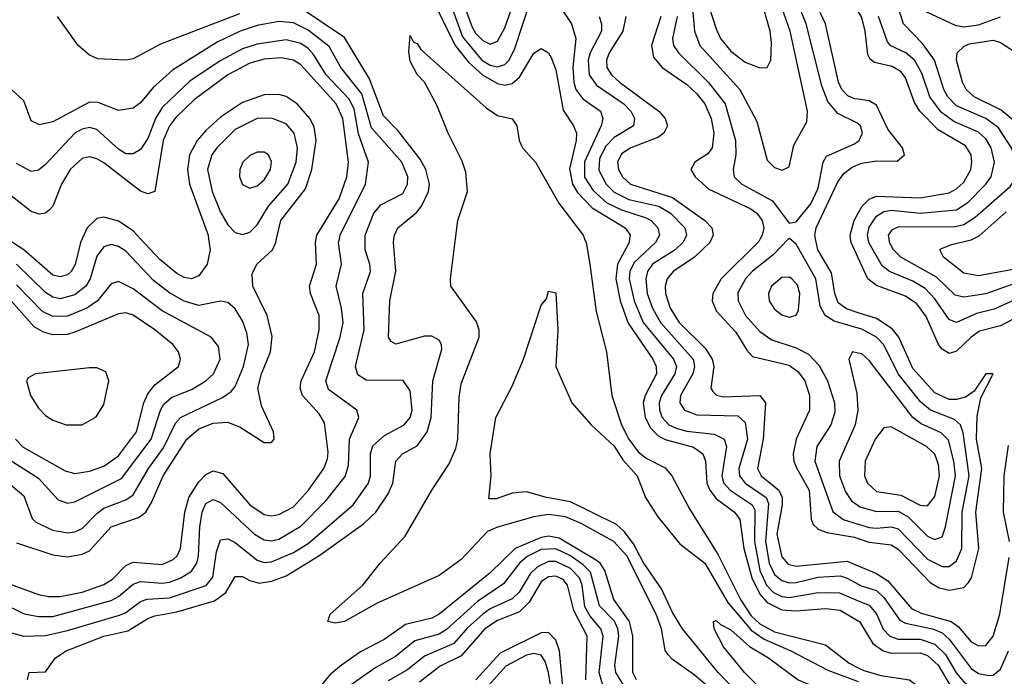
# Model space of a CAD drawing. Header units: inches. Extents: x 990535 to 1117859, y 769386 to 892122.
# Tile 794 of 1056: x 1047699 to 1050401, y 858800 to 860601. Entities that reach past the tile are written whole.
import ezdxf

# ---------------------------------------------------------------- set-up
doc = ezdxf.new("R2010")
doc.units = ezdxf.units.IN
doc.header["$MEASUREMENT"] = 0
for name, color, linetype in [('B0845', 7, 'Continuous'), ('B0846', 7, 'Continuous'), ('B0855', 7, 'Continuous'), ('B0856', 7, 'Continuous')]:
    doc.layers.add(name, color=color, linetype=linetype)

msp = doc.modelspace()

# ---------------------------------------------------------------- linework, layer by layer
at = {"layer": 'B0845', "color": 5}
for points, elevation in [([(1047613.6, 859073.6), (1047750, 859024.6), (1047778.4, 859018.4), (1047810, 859018.4), (1047870, 859031), (1047930, 859051.9), (1047953.5, 859066.5), (1047990, 859103.9), (1048010, 859113.3), (1048090, 859106.3), (1048120, 859120), (1048130.9, 859130), (1048140.2, 859150), (1048151.6, 859250), (1048162.9, 859290), (1048190, 859333), (1048210, 859353), (1048230, 859363.5), (1048255.9, 859355.9), (1048330, 859270.1), (1048370, 859243.7), (1048390, 859239.9), (1048410, 859243.4), (1048450, 859264.7), (1048491.3, 859310), (1048533.4, 859370), (1048543.9, 859396.1), (1048545.6, 859414.4), (1048534.8, 859494.8), (1048520.2, 859520.1), (1048474.9, 859570), (1048468.4, 859590), (1048471.2, 859610), (1048508.2, 859690), (1048520.4, 859750), (1048520.5, 859790), (1048496.7, 859850), (1048494.1, 859870), (1048513.7, 859930), (1048510.5, 859990), (1048512.5, 860000)], 2580), ([(1047625.7, 859365.7), (1047710, 859295), (1047732.9, 859232.9), (1047742.7, 859222.7), (1047790, 859200.6), (1047830, 859193.5), (1047850, 859195.8), (1047870, 859205.1), (1047910, 859246.7), (1047930, 859261.1), (1047990, 859283.7), (1048010, 859297.8), (1048052.1, 859370), (1048093.4, 859426.6), (1048126, 859494), (1048139.7, 859510), (1048255.6, 859564.4), (1048279, 859581), (1048290, 859595.1), (1048313.2, 859650), (1048326.5, 859710), (1048321.7, 859741.7), (1048310, 859775.3), (1048290, 859807.5), (1048270, 859824.9), (1048250, 859828.7), (1048190, 859817.4), (1048150, 859829.3), (1048110, 859851.9), (1048066.1, 859886.1), (1047990, 859966.4), (1047970, 859979.3), (1047950, 859984.6), (1047930, 859978.4), (1047910, 859952.8), (1047892.1, 859890), (1047880.7, 859870), (1047850, 859846.2), (1047810, 859835.5), (1047790, 859839.9), (1047770, 859852.6), (1047690.4, 859930.4)], 2640), ([(1047650, 859001.7), (1047711.3, 858971.3), (1047750, 858963.4), (1047790, 858964.2), (1047950, 859008.1), (1047970, 859018.5), (1048010, 859052.3), (1048030, 859060.2), (1048090, 859055), (1048110, 859057.9), (1048141.2, 859070), (1048170, 859088.1), (1048185, 859110), (1048189.7, 859130), (1048193.1, 859210), (1048199.5, 859250), (1048210, 859274.2), (1048230, 859284.6), (1048250, 859276.2), (1048342.7, 859190), (1048370, 859174), (1048390, 859171.7), (1048410, 859176.4), (1048470, 859212), (1048538.9, 859281.1), (1048592.3, 859347.7), (1048601.5, 859378.5), (1048604.1, 859450), (1048629.3, 859510), (1048624.1, 859530), (1048546.4, 859586.4), (1048538.6, 859610), (1048578.4, 859730), (1048586.2, 859770), (1048582.2, 859810), (1048567.4, 859870), (1048581.8, 859930), (1048573.8, 859990), (1048576.1, 860000)], 2560), ([(1047662.7, 858922.7), (1047710, 858909.7), (1047770, 858911.3), (1047830, 858925), (1047972.6, 858967.4), (1047990, 858974.9), (1048030, 859004.7), (1048048.4, 859011.6), (1048110, 859014.6), (1048210.8, 859049.2), (1048228.4, 859071.6), (1048238.6, 859141.4), (1048250, 859174.3), (1048270, 859177.2), (1048290, 859166.8), (1048350, 859118.5), (1048370, 859111.9), (1048390, 859113.7), (1048450, 859139.7), (1048490, 859164.5), (1048613.6, 859270), (1048655.9, 859330), (1048661.9, 859350), (1048661.6, 859410), (1048668, 859432), (1048699.5, 859460.5), (1048753.7, 859490), (1048770.5, 859509.5), (1048775.9, 859530), (1048770, 859583), (1048751.3, 859611.3), (1048650, 859612.2), (1048626.5, 859626.5), (1048620.1, 859650), (1048644.2, 859750), (1048640.5, 859850), (1048661.1, 859910), (1048659.9, 859930), (1048647, 859970), (1048647, 860000)], 2540), ([(1047869.8, 860000), (1047865.2, 859990), (1047850.7, 859929.3), (1047839.7, 859910), (1047830, 859901.1), (1047810, 859895.6), (1047790, 859900.6), (1047710, 859970.2), (1047663, 860000)], 2620), ([(1047690, 859166.2), (1047790, 859132.6), (1047830, 859127.7), (1047870, 859134.5), (1047890, 859144), (1047950, 859209.7), (1048024.5, 859235.5), (1048044.5, 859250), (1048061.8, 859278.2), (1048092.6, 859350), (1048157.1, 859450), (1048190, 859478.9), (1048230, 859493.9), (1048270, 859496.6), (1048303.6, 859483.6), (1048370, 859441), (1048390, 859440.8), (1048397.1, 859450), (1048395, 859470), (1048361.9, 859541.9), (1048352.2, 859590), (1048361.9, 859630), (1048387.5, 859690), (1048391.7, 859731.7), (1048377.9, 859790), (1048338.5, 859870), (1048336.4, 859903.6), (1048349.4, 859930), (1048392.6, 859970), (1048401.4, 859990), (1048403.6, 860000)], 2620), ([(1047719.8, 858790), (1047725.2, 858810), (1047770, 858812.4), (1047797.1, 858850), (1047826.2, 858870), (1047930, 858909.7), (1047995.6, 858924.4), (1048050, 858958.6), (1048070, 858965.9), (1048130, 858976.4), (1048233.2, 859006.8), (1048264.6, 859030), (1048290, 859073.1), (1048310, 859073.3), (1048330, 859062.2), (1048355.6, 859055.6), (1048390, 859061.1), (1048430, 859075), (1048519.4, 859130), (1048642, 859218), (1048676, 859250), (1048710, 859300.4), (1048722.4, 859330), (1048730.8, 859390), (1048749.3, 859410), (1048790, 859432), (1048817.1, 859470), (1048828.4, 859510), (1048832.3, 859610), (1048856.9, 859696.9), (1048856.6, 859710), (1048850, 859721.6), (1048830, 859732.7), (1048810, 859732.8), (1048730.6, 859710.6), (1048717.9, 859717.9), (1048711.2, 859730), (1048714.3, 859830), (1048731.2, 859911.2), (1048724.5, 859990), (1048725.7, 860000)], 2520), ([(1048217.2, 860000), (1048221.6, 859970), (1048212.8, 859930), (1048190, 859898.9), (1048170, 859890.3), (1048150, 859894.3), (1048130, 859905), (1048083.4, 859943.4), (1048030.5, 860000)], 2620), ([(1049670, 858702.2), (1049550, 858803.7), (1049490, 858845.4), (1049478.7, 858858.7), (1049470, 858871.1), (1049460.2, 858930), (1049445.4, 858970), (1049364.6, 859130), (1049329.3, 859169.3), (1049239.2, 859219.2), (1049196.9, 859236.9), (1049150, 859243.4), (1049110, 859237.2), (1049010, 859208.8), (1048983, 859197), (1048910, 859120.1), (1048850, 859076.7), (1048680, 859000), (1048590, 858949.9), (1048565.5, 858945.5), (1048544.7, 858950), (1048550.9, 858970), (1048640.3, 859050), (1048688.2, 859110), (1048756.2, 859183.8), (1048829.5, 859310), (1048877.6, 859382.4), (1048895.7, 859424.3), (1048901.2, 859450), (1048904.8, 859564.8), (1048910, 859602.2), (1048959.8, 859730), (1048959.4, 859750), (1048952.1, 859772.1), (1048882.3, 859870), (1048881.2, 859890), (1048895.1, 860000)], 2480), ([(1049249.2, 860000), (1049253.1, 859990), (1049263.5, 859930), (1049280.6, 859800.6), (1049309.1, 859690), (1049324.1, 859570), (1049349.9, 859489.9), (1049370.4, 859450), (1049395.7, 859415.7), (1049418, 859398), (1049470, 859371.3), (1049488.8, 859350), (1049537.5, 859257.5), (1049614.6, 859134.6), (1049676.6, 859010), (1049706, 858966), (1049730, 858943.4), (1049770, 858921.7), (1049910, 858885.7), (1049975.4, 858835.4), (1050000, 858823.3)], 2480), ([(1049372.7, 860000), (1049371.5, 859990), (1049339.2, 859930), (1049334.6, 859890), (1049347.1, 859830), (1049368.8, 859768.8), (1049436.6, 859670), (1049445.8, 859650), (1049446, 859630), (1049415.1, 859570), (1049409.6, 859550), (1049414.9, 859510), (1049430, 859481), (1049450, 859460.7), (1049470, 859449.7), (1049548.2, 859428.2), (1049573.8, 859410), (1049580.5, 859390), (1049584.5, 859330), (1049592.3, 859310), (1049610, 859287.3), (1049660.8, 859250), (1049675.1, 859230), (1049686, 859150), (1049708.3, 859070), (1049730, 859024.9), (1049750, 859001.8), (1049790, 858981.8), (1049830, 858979.6), (1049910, 858986.2), (1049950, 858981.4), (1050000, 858952.1)], 2520), ([(1049449.1, 860000), (1049444, 859990), (1049385.2, 859934.8), (1049373.2, 859910), (1049371.5, 859890), (1049385, 859830), (1049410.2, 859770.2), (1049492.6, 859670), (1049500.8, 859650), (1049497, 859630), (1049459.8, 859570), (1049453.8, 859550), (1049454.2, 859530), (1049461.7, 859510), (1049480.1, 859490), (1049500.3, 859480.3), (1049530, 859472.4), (1049604.4, 859464.4), (1049632.4, 859450), (1049638.4, 859430), (1049625.9, 859350), (1049630.2, 859330.2), (1049648.6, 859310), (1049709.1, 859270), (1049715.9, 859255.9), (1049715.1, 859170), (1049729.9, 859090.1), (1049747.9, 859050), (1049767.5, 859030), (1049790, 859018.9), (1049810, 859015.9), (1049890, 859029.8), (1049948.3, 859028.3), (1050000, 859006.9)], 2540), ([(1049523.7, 860000), (1049518.9, 859990), (1049497.7, 859970), (1049435.6, 859930), (1049421.9, 859910), (1049416.9, 859890), (1049421.1, 859850), (1049435.5, 859810), (1049457.3, 859770), (1049546.7, 859670), (1049550.8, 859650), (1049546, 859630), (1049512.2, 859570), (1049510.5, 859550), (1049522.9, 859530), (1049557.4, 859517.4), (1049670, 859514.5), (1049690, 859496.1), (1049696.5, 859450), (1049672.4, 859370), (1049674.3, 859350), (1049689.4, 859330), (1049747.6, 859290), (1049754.1, 859274.1), (1049745.1, 859170), (1049755.8, 859110), (1049770, 859078.8), (1049790, 859062.3), (1049810, 859056.5), (1049830, 859057.2), (1049890, 859072), (1049950, 859075), (1049970, 859069), (1050000, 859052.3)], 2560), ([(1049597.6, 860000), (1049593, 859990), (1049550.4, 859949.6), (1049492.4, 859910), (1049475.9, 859890), (1049470.4, 859870), (1049471.5, 859850), (1049483.8, 859810), (1049508.7, 859770), (1049579.8, 859699.8), (1049599.3, 859670), (1049603.6, 859650), (1049595.3, 859590), (1049600.7, 859580.7), (1049610.8, 859570.8), (1049630, 859566.5), (1049730, 859570.4), (1049745.8, 859550), (1049739.5, 859450), (1049723.1, 859370), (1049733.7, 859350), (1049781.7, 859310), (1049790.8, 859290), (1049791, 859270), (1049776.2, 859190), (1049790, 859127.2), (1049807.3, 859107.3), (1049830, 859101.6), (1049970, 859115.5), (1050000, 859102.9)], 2580), ([(1049731.1, 860000), (1049727, 859993), (1049623.9, 859890), (1049600.6, 859850), (1049598.7, 859830), (1049610, 859802.6), (1049663.7, 859743.7), (1049694.2, 859694.2), (1049710, 859676.8), (1049810, 859653.6), (1049835.1, 859635.1), (1049853.4, 859610), (1049866.4, 859570), (1049866.6, 859530), (1049830.1, 859450), (1049821.7, 859410), (1049823.1, 859390), (1049831.1, 859370), (1049865.3, 859310), (1049870.4, 859230.4), (1049876.6, 859216.6), (1049890, 859203.4), (1049913.9, 859193.9), (1049990, 859181.8), (1050000, 859178.2)], 2620), ([(1049808.5, 860000), (1049765.3, 859954.7), (1049710, 859911), (1049690.8, 859890), (1049670, 859851.9), (1049670.1, 859830), (1049690.4, 859790), (1049730, 859745.9), (1049762.8, 859722.8), (1049830, 859701.3), (1049863.5, 859683.5), (1049892.4, 859652.4), (1049915.4, 859610), (1049935, 859550), (1049935.7, 859524.3), (1049924.5, 859490), (1049886.2, 859430), (1049880.5, 859390), (1049930, 859252), (1049958.5, 859230), (1050000, 859217.4)], 2640), ([(1050000, 859755.2), (1049933.7, 859773.7), (1049909.6, 859789.6), (1049895.6, 859815.6), (1049883.9, 859890), (1049830, 859985.7), (1049811.9, 860000)], 2640), ([(1050000, 859797.2), (1049967.6, 859807.6), (1049944.8, 859824.8), (1049935.5, 859850), (1049926.5, 859906.5), (1049888.8, 859970), (1049883.1, 860000)], 2620), ([(1050000, 859947.4), (1049980.3, 859990), (1049979.2, 860000)], 2580), ([(1047670, 859394.1), (1047750, 859342.9), (1047804.1, 859284.1), (1047830, 859275), (1047850, 859278.4), (1047978, 859342), (1048059.3, 859450), (1048084.9, 859530), (1048094.1, 859545.9), (1048115.7, 859564.3), (1048172.5, 859587.5), (1048209.4, 859610), (1048230.4, 859630), (1048248.5, 859670), (1048244.3, 859704.3), (1048224.2, 859730), (1048090, 859802.2), (1048010, 859862.4), (1047970, 859882.5), (1047950, 859876.6), (1047912, 859830), (1047882.6, 859810), (1047830, 859787.7), (1047790, 859786.5), (1047761, 859801), (1047690, 859873.8)], 2660), ([(1049711, 858711), (1049615.6, 858810), (1049517.5, 858930), (1049490, 858975.2), (1049459.8, 859039.8), (1049410, 859112.7), (1049383.3, 859163.3), (1049357.3, 859197.3), (1049336.4, 859216.4), (1049210, 859278.5), (1049144.5, 859290), (1049090, 859305.7), (1049050, 859302.3), (1049006.3, 859286.3), (1048986.5, 859286.5), (1048992.9, 859350), (1048989.8, 859410), (1049005.1, 859510), (1049050, 859595.5), (1049081.4, 859670), (1049130, 859818), (1049144.2, 859835.8), (1049150, 859856), (1049170, 859852), (1049175.8, 859750), (1049170.5, 859650), (1049213.7, 859550), (1049266.7, 859490), (1049330, 859431.4), (1049353.9, 859393.9), (1049393.2, 859350), (1049416.3, 859290), (1049450, 859237.1), (1049510, 859163.4), (1049579.3, 859110), (1049642, 859002), (1049706, 858926), (1049741.7, 858901.7), (1049814.7, 858870), (1049916.8, 858816.8), (1050000, 858785.1)], 2460), ([(1047687, 859450), (1047708.4, 859428.4), (1047823.1, 859363.1), (1047850, 859355.7), (1047890, 859362.5), (1047930, 859376), (1047970, 859404.5), (1048019.7, 859470), (1048039.5, 859550), (1048050, 859574.3), (1048070, 859599.7), (1048134.2, 859650), (1048140.2, 859670), (1048134.5, 859690), (1048118.8, 859710), (1048069.9, 859750), (1048010, 859790.3), (1047990, 859796.7), (1047970, 859794.5), (1047850, 859743.6), (1047830, 859737.9), (1047790, 859737), (1047763.7, 859743.7), (1047738.2, 859758.2), (1047674.9, 859830)], 2680), ([(1050000, 859686.6), (1049984.4, 859690), (1049974, 859670), (1049996, 859576), (1049999.3, 859530), (1049991.7, 859490), (1049947.9, 859390), (1049948.9, 859350), (1049965.4, 859305.4), (1049981.3, 859281.3), (1050000, 859267.9)], 2660), ([(1049391.3, 858790), (1049381.8, 858810), (1049381.4, 858910), (1049372.7, 858950), (1049329, 859010), (1049304.4, 859090), (1049291.4, 859110), (1049279.2, 859119.2), (1049179.1, 859179.1), (1049150, 859183.9), (1049130, 859180.5), (1049058.9, 859150), (1048990, 859083.4), (1048850, 858970.2), (1048830, 858958.9), (1048757.8, 858942.2), (1048699.4, 858900.6), (1048633.6, 858866.4), (1048581.6, 858830), (1048550, 858803.6), (1048525.7, 858774.3)], 2520), ([(1049359.8, 858770), (1049334.7, 858810), (1049332.3, 858830), (1049342.6, 858910), (1049340.3, 858930), (1049330.8, 858950.8), (1049290, 858992.8), (1049265.2, 859085.2), (1049245.4, 859105.4), (1049210, 859130.1), (1049170, 859149.1), (1049130, 859147.2), (1049091.7, 859128.3), (1049070.3, 859109.7), (1049026.7, 859053.3), (1048954.9, 859005.1), (1048870, 858928), (1048850, 858915.3), (1048783.4, 858896.6), (1048730, 858854.1), (1048676.5, 858823.5), (1048605.5, 858774.5)], 2540), ([(1049297.9, 858777.8), (1049289, 858810), (1049300.3, 858910), (1049293.8, 858930), (1049264.7, 858964.7), (1049250, 858990), (1049242.1, 859050), (1049234.7, 859070), (1049210, 859095.4), (1049170, 859114.9), (1049150, 859115), (1049119.5, 859100.5), (1049099.5, 859080.5), (1049069.7, 859030.3), (1049050, 859012.5), (1048990, 858984.5), (1048970, 858970.6), (1048927.4, 858932.6), (1048890, 858889.7), (1048810, 858854.9), (1048762.7, 858817.3), (1048710, 858787.2)], 2560), ([(1049252.3, 858790), (1049256.2, 858910), (1049219.9, 858979.9), (1049202.1, 859050), (1049190, 859065), (1049170, 859074.8), (1049150, 859072.9), (1049130, 859058.5), (1049097, 859003), (1049070, 858976.4), (1049010, 858953), (1048975.4, 858930), (1048910, 858855.8), (1048852.6, 858827.4), (1048796.1, 858783.9)], 2580), ([(1050000, 858546.3), (1049972.9, 858570), (1049798.7, 858698.7), (1049688.3, 858810), (1049630, 858880.8), (1049604.2, 858930), (1049602.4, 858950), (1049610, 858953.2), (1049621.6, 858941.6), (1049650, 858926.9), (1049701.3, 858881.3), (1049754, 858850), (1049835, 858790), (1049890, 858767.2), (1049990, 858749.1), (1050000, 858746.5)], 2440), ([(1049193.4, 858730), (1049180, 858870), (1049170, 858899), (1049150, 858919.6), (1049130, 858919), (1049017.1, 858862.9), (1048950.2, 858789.8)], 2620), ([(1049156.6, 858770), (1049150, 858809.8), (1049140.4, 858840.4), (1049130, 858857.3), (1049110, 858862.3), (1049090, 858857.5), (1049032.6, 858827.4), (1048970, 858757.5)], 2640)]:
    msp.add_lwpolyline(points, dxfattribs=dict(at, elevation=elevation))
for points, elevation in [([(1049810, 859895), (1049790, 859893.8), (1049761.9, 859870), (1049753.9, 859850), (1049755.4, 859830), (1049770, 859807), (1049790, 859791.5), (1049810, 859784.8), (1049829.9, 859790.1), (1049836.2, 859803.8), (1049839.6, 859850), (1049833.2, 859873.2), (1049817.7, 859890)], 2660), ([(1047910, 859646), (1047890, 859645.6), (1047742, 859630), (1047721.6, 859618.4), (1047717.7, 859610), (1047728.7, 859570), (1047750, 859535.4), (1047770, 859515.1), (1047790, 859502.3), (1047826.3, 859490), (1047870, 859489.7), (1047908.7, 859511.3), (1047930, 859545.4), (1047943.4, 859610), (1047935.5, 859635.5)], 2720)]:
    msp.add_lwpolyline(points, close=True, dxfattribs=dict(at, elevation=elevation))
at = {"layer": 'B0846', "color": 5}
for points, elevation in [([(1050000, 860383), (1049990, 860384.5), (1049971.9, 860391.9), (1049955.3, 860410), (1049945.6, 860430), (1049909.9, 860590), (1049881.6, 860650), (1049870.6, 860690), (1049874, 860870), (1049836.8, 860996.8), (1049800.7, 861050), (1049796.2, 861070), (1049799, 861130), (1049758.1, 861250), (1049758.8, 861290), (1049770, 861299.6), (1049790, 861302.3), (1049890, 861286.1), (1049910, 861292.3), (1049950, 861315.7), (1049971.2, 861310), (1050000, 861281.2)], 2620), ([(1049561.1, 860730), (1049610, 860576.2), (1049622.3, 860550), (1049650, 860515), (1049690, 860484.9), (1049730, 860468.8), (1049749.8, 860470.2), (1049760.2, 860490), (1049762, 860538), (1049758.6, 860570), (1049735.6, 860650)], 2680), ([(1049150, 860686), (1049213.3, 860590), (1049225.1, 860550), (1049217.2, 860470), (1049219.4, 860430), (1049225.2, 860410), (1049244, 860384), (1049292.5, 860350), (1049299, 860330), (1049294.2, 860310), (1049248.8, 860211.2), (1049249, 860169), (1049272.3, 860132.3), (1049310, 860098.6), (1049350, 860079.6), (1049417.6, 860057.6), (1049431.8, 860050), (1049450.1, 860030), (1049454.3, 860010), (1049449.1, 860000)], 2540), ([(1048824.8, 860670), (1048893.8, 860530), (1048930, 860485.1), (1048970, 860448.8), (1049010, 860425.7), (1049030, 860422), (1049050, 860426.5), (1049070, 860443.6), (1049110, 860509.5), (1049130, 860522.2), (1049150, 860510.2), (1049157.3, 860497.3), (1049170, 860463.6), (1049190, 860352.9), (1049218.9, 860310), (1049226.6, 860290), (1049226.1, 860270), (1049207.9, 860192.1), (1049216, 860150), (1049230, 860127.5), (1049270, 860085.3), (1049360.3, 860030), (1049373.9, 860010), (1049372.7, 860000)], 2520), ([(1048915, 860650), (1048940.9, 860580.9), (1048950, 860564.6), (1048970, 860544.2), (1048990, 860533.8), (1049010, 860542.1), (1049030, 860578.8), (1049064, 860676)], 2560), ([(1048725.7, 860000), (1048726.9, 860010), (1048736.9, 860030), (1048787.5, 860072.5), (1048801.6, 860090), (1048820.9, 860130), (1048823.7, 860150), (1048813.1, 860190), (1048798.1, 860218.1), (1048736.8, 860296.8), (1048697.6, 860337.6), (1048658.5, 860438.5), (1048590, 860552.3), (1048470, 860632.8)], 2520), ([(1048879.3, 860650), (1048914, 860554), (1048966.7, 860490), (1048990, 860476.6), (1049010, 860472.2), (1049030, 860478.5), (1049041.7, 860490), (1049057.9, 860522.1), (1049099.4, 860650)], 2540), ([(1049545.4, 860630), (1049551, 860570), (1049565.4, 860530), (1049674.9, 860410), (1049721.6, 860321.6), (1049750, 860216), (1049770, 860195.6), (1049791.4, 860188.6), (1049810, 860197.1), (1049823.2, 860256.8), (1049858.6, 860321.4), (1049861.1, 860350), (1049812.8, 860570), (1049784.8, 860650)], 2660), ([(1050000, 860315.4), (1049997.6, 860317.6), (1049943.9, 860343.9), (1049916.4, 860376.4), (1049900, 860420), (1049857.5, 860590), (1049832.7, 860650)], 2640), ([(1048302.4, 860617.6), (1048085.5, 860534.5), (1048010, 860493.7), (1047990, 860489.9), (1047913.4, 860493.4), (1047890, 860504.2), (1047859.5, 860530), (1047802.9, 860610)], 2520), ([(1049288.7, 860610), (1049295, 860590), (1049295.2, 860570), (1049264.4, 860510), (1049259.1, 860490), (1049261.9, 860450), (1049281.8, 860421.8), (1049356.6, 860370), (1049376.1, 860350), (1049385.8, 860330), (1049383.1, 860310), (1049330, 860277.8), (1049306.4, 860253.6), (1049290, 860219.1), (1049288, 860188), (1049308, 860150), (1049330, 860128.2), (1049370, 860107.9), (1049453.2, 860090), (1049484.6, 860070), (1049524.3, 860030), (1049528.5, 860010), (1049523.7, 860000)], 2560), ([(1049362.4, 860610), (1049353.6, 860570), (1049316.7, 860510), (1049308.9, 860490), (1049310.4, 860470), (1049322.6, 860450), (1049344.7, 860430), (1049452.5, 860350), (1049470.1, 860330), (1049476.5, 860310), (1049466.6, 860290), (1049450, 860278.4), (1049376.1, 860250), (1049350, 860233.4), (1049339.5, 860210), (1049342.3, 860190), (1049353.5, 860170), (1049375.1, 860150), (1049490, 860113.1), (1049578.8, 860050), (1049598.3, 860030), (1049602.3, 860010), (1049597.6, 860000)], 2580), ([(1049458.3, 860610), (1049433.1, 860530), (1049438.3, 860498.3), (1049461.7, 860470), (1049530, 860423.4), (1049557.4, 860397.4), (1049579.4, 860370), (1049596.7, 860330), (1049603.4, 860290), (1049598.9, 860250), (1049587.1, 860232.9), (1049551.7, 860210), (1049540.7, 860190), (1049552.6, 860170), (1049590, 860136.5), (1049703.1, 860083.1), (1049721.8, 860070), (1049736.8, 860050), (1049740.8, 860030), (1049736.8, 860010), (1049731.1, 860000)], 2620), ([(1049503.1, 860610), (1049490.1, 860550), (1049492.8, 860530), (1049506.3, 860510), (1049589.2, 860429.2), (1049634.5, 860370), (1049663, 860270), (1049664.4, 860230), (1049656.6, 860190), (1049659.8, 860170), (1049680.7, 860150), (1049764.4, 860104.4), (1049810, 860042.7), (1049830, 860046.5), (1049870, 860096), (1049890, 860138.7), (1049903.8, 860210), (1049913.3, 860226.7), (1049990, 860260.8), (1050000, 860267.9)], 2640), ([(1048647, 860000), (1048646.9, 860010), (1048670.4, 860070), (1048690, 860093.1), (1048750, 860124.6), (1048763.4, 860150), (1048764, 860170), (1048747.5, 860210), (1048664.4, 860304.4), (1048637.5, 860397.5), (1048580.1, 860470), (1048548, 860528), (1048490, 860572.1), (1048450, 860592.9), (1048410, 860596.3), (1048350, 860585.6), (1048303.5, 860570), (1048240.9, 860539.1), (1048117.7, 860462.3), (1048065.1, 860414.9), (1048030, 860373.4), (1048010, 860358.6), (1047970, 860351.8), (1047914.3, 860374.3), (1047890, 860374.6), (1047790, 860321.2), (1047753.1, 860313.1), (1047730, 860323.9), (1047710, 860378.5), (1047676.1, 860410)], 2540), ([(1048895.1, 860000), (1048901.5, 860050), (1048927.7, 860130), (1048922.7, 860182.7), (1048913.1, 860213.1), (1048874.9, 860290), (1048844.8, 860364.8), (1048809.4, 860429.4), (1048790, 860451.1), (1048770, 860487.6), (1048766.5, 860513.5), (1048770, 860558), (1048779.8, 860539.8), (1048790, 860535.8), (1048799.2, 860519.2), (1048979, 860359), (1049010, 860338.3), (1049050, 860329.4), (1049063.3, 860310), (1049069.3, 860270), (1049078.7, 860250), (1049114.3, 860210), (1049178, 860098), (1049245.3, 860010), (1049249.2, 860000)], 2480), ([(1048576.1, 860000), (1048578.3, 860010), (1048648.2, 860150), (1048656.4, 860210), (1048628.2, 860288.2), (1048616.2, 860356.2), (1048603.3, 860383.3), (1048540.2, 860450), (1048505.5, 860505.5), (1048490, 860522.1), (1048470, 860535.7), (1048430, 860546.2), (1048350, 860534.3), (1048310, 860521.6), (1048250.7, 860489.3), (1048166.9, 860433.1), (1048090, 860360.5), (1048071.8, 860330), (1048050, 860275.5), (1048030, 860245.2), (1048010, 860232.9), (1047990, 860233.6), (1047970, 860245.6), (1047910, 860300.1), (1047890, 860305.3), (1047870, 860301.1), (1047850, 860289.6), (1047770, 860203.8), (1047750, 860187.9), (1047730, 860184.7), (1047690, 860206.9)], 2560), ([(1048512.5, 860000), (1048514.4, 860010), (1048575.8, 860110), (1048596.8, 860170), (1048601.2, 860210), (1048585.7, 860330), (1048567.3, 860370), (1048470, 860476.9), (1048450.3, 860490.3), (1048416.4, 860496.4), (1048370, 860492.8), (1048330, 860482.2), (1048270.2, 860449.8), (1048178.1, 860381.9), (1048126.9, 860333.2), (1048109.8, 860310), (1048092.8, 860270), (1048070, 860129.8), (1048050, 860123.4), (1048030, 860130.4), (1047930, 860208.1), (1047910, 860219.9), (1047890, 860225.1), (1047870, 860220.8), (1047836.9, 860190), (1047813.9, 860150), (1047790.1, 860090), (1047780.2, 860079.8), (1047770, 860070.5), (1047752.2, 860067.8), (1047730, 860074.7), (1047650, 860137.8)], 2580), ([(1048403.6, 860000), (1048415, 860050), (1048483.1, 860136.9), (1048500.5, 860190), (1048512.7, 860270), (1048506.9, 860306.9), (1048495, 860330), (1048459.9, 860370), (1048430.2, 860390.2), (1048410, 860395.6), (1048370, 860395.4), (1048310, 860373.7), (1048250, 860333.7), (1048210, 860297), (1048186.2, 860270), (1048165.2, 860230), (1048158.9, 860190), (1048164.4, 860150), (1048215.7, 860010), (1048217.2, 860000)], 2620), ([(1049883.1, 860000), (1049881.2, 860010), (1049884.1, 860030), (1049943.6, 860156.4), (1049960.5, 860179.5), (1049983.5, 860196.5), (1050000, 860203.5)], 2620), ([(1049979.2, 860000), (1049978, 860010), (1049988.5, 860050), (1050000, 860070.6)], 2580), ([(1048030.5, 860000), (1048010, 860021.9), (1047970, 860048.1), (1047930, 860059.4), (1047910, 860055.4), (1047883.6, 860030), (1047869.8, 860000)], 2620), ([(1049811.9, 860000), (1049810, 860001.5), (1049808.5, 860000)], 2640)]:
    msp.add_lwpolyline(points, dxfattribs=dict(at, elevation=elevation))
for points, elevation in [([(1048390, 860331.4), (1048350, 860329.9), (1048290, 860299.7), (1048239.5, 860250), (1048226.2, 860230), (1048214, 860190), (1048226.9, 860130), (1048250, 860073.2), (1048270, 860038.4), (1048290, 860017), (1048310, 860011.4), (1048330, 860017.9), (1048350, 860038.7), (1048381.4, 860090), (1048434.9, 860150), (1048457.1, 860210), (1048461.1, 860250), (1048452.4, 860290), (1048430, 860315.4)], 2640), ([(1048370, 860238.1), (1048350, 860237.5), (1048330, 860228.3), (1048311, 860210), (1048302.5, 860190), (1048302.2, 860170), (1048310, 860149.2), (1048330, 860139.4), (1048350, 860145.2), (1048370, 860161.4), (1048387.5, 860190), (1048390, 860211.8), (1048381.8, 860230)], 2660)]:
    msp.add_lwpolyline(points, close=True, dxfattribs=dict(at, elevation=elevation))
at = {"layer": 'B0855', "color": 5}
for points, elevation in [([(1050450, 859842), (1050373.3, 859806.8), (1050324.7, 859795.3), (1050270, 859770.3), (1050250, 859778.4), (1050210, 859835), (1050183.5, 859863.5), (1050150, 859883.7), (1050086.2, 859910), (1050065.6, 859925.6), (1050030, 859987.7), (1050027.6, 860000)], 2560), ([(1050424, 859876), (1050350, 859849), (1050290, 859839.9), (1050265.6, 859845.6), (1050214.9, 859894.9), (1050116.7, 859950), (1050097.2, 859970), (1050085.9, 859990), (1050084.6, 860000)], 2540), ([(1050470, 859923.9), (1050330, 859898.1), (1050290, 859905.7), (1050234.3, 859950), (1050223.8, 859970), (1050227.1, 859972.9), (1050255.5, 859984.5), (1050310, 859997.3), (1050315.8, 860000)], 2520), ([(1050470, 859802.9), (1050390, 859761.6), (1050333, 859747), (1050309.6, 859730.4), (1050270, 859691.4), (1050250, 859685.8), (1050230, 859697.5), (1050220.6, 859710), (1050186.8, 859786.8), (1050161.2, 859821.2), (1050130, 859843), (1050050, 859872.2), (1050026.5, 859890), (1050000, 859947.4)], 2580), ([(1050000, 859178.2), (1050030, 859167.4), (1050090, 859160.7), (1050110, 859148.6), (1050197.1, 859057.1), (1050222.5, 859042.5), (1050250, 859036.3), (1050290, 859043.5), (1050303, 859057), (1050310.5, 859070), (1050331.3, 859150), (1050322.7, 859250), (1050339, 859370), (1050324.6, 859450), (1050326.3, 859513.7), (1050336.1, 859563.9), (1050370.6, 859630), (1050350, 859629.7), (1050317.8, 859582.2), (1050294.2, 859565.8), (1050270, 859558.8), (1050250, 859559.4), (1050210, 859577.4), (1050150, 859644.5), (1050111.3, 859730), (1050093.2, 859753.2), (1050050, 859781.2), (1050000, 859797.2)], 2620), ([(1050000, 859217.4), (1050030, 859208.3), (1050050, 859205.9), (1050090, 859210), (1050110, 859204.6), (1050190, 859120.7), (1050230, 859100.8), (1050250, 859101.3), (1050270, 859116.6), (1050284.5, 859150), (1050285.5, 859250), (1050304.7, 859350), (1050287.7, 859467.7), (1050280.6, 859490), (1050264.5, 859504.5), (1050198.3, 859530), (1050171.4, 859551.4), (1050110, 859630), (1050070, 859709), (1050050.3, 859730.3), (1050010, 859752.4), (1050000, 859755.2)], 2640), ([(1050000, 859267.9), (1050004.6, 859264.6), (1050050, 859251.7), (1050110, 859253), (1050136.8, 859236.8), (1050190, 859184), (1050210, 859174.6), (1050230, 859182.6), (1050239.8, 859210), (1050266.9, 859350), (1050262.5, 859390), (1050247.4, 859447.4), (1050227.5, 859467.4), (1050172.7, 859492.7), (1050149.6, 859509.6), (1050030, 859665.7), (1050010, 859684.5), (1050000, 859686.6)], 2660), ([(1050415.3, 859170), (1050398.9, 859250), (1050400.5, 859350), (1050412.8, 859432.8)], 2580), ([(1050000, 859102.9), (1050050, 859082), (1050081.5, 859061.5), (1050145.9, 858985.9), (1050172.8, 858972.8), (1050254.9, 858950), (1050275.2, 858935.2), (1050310, 858894.7), (1050330, 858882.9), (1050350, 858884.2), (1050370.4, 858909.6), (1050388.4, 858970), (1050414.4, 859125.6)], 2580), ([(1050000, 859052.3), (1050007.9, 859047.9), (1050050, 859035.2), (1050070, 859016.2), (1050114, 858954), (1050130, 858945.5), (1050204.1, 858930), (1050230, 858919.2), (1050250, 858902), (1050310, 858820.8), (1050330, 858807.7), (1050358.4, 858801.6), (1050370, 858802.9), (1050390, 858819.6), (1050412.5, 858870)], 2560), ([(1050000, 859006.9), (1050030, 858994.5), (1050050, 858971.4), (1050068.6, 858928.6), (1050086.8, 858910), (1050110, 858902), (1050170, 858901.7), (1050210, 858888.3), (1050239.1, 858859.1), (1050269.1, 858809.1), (1050290, 858784.7), (1050350, 858737.1), (1050370, 858729.1), (1050388.1, 858731.9), (1050410, 858748.1)], 2540), ([(1050000, 858952.1), (1050003.7, 858950), (1050039.9, 858890), (1050068, 858870), (1050090, 858863.6), (1050170, 858864.2), (1050190, 858857.1), (1050219.2, 858830), (1050254.9, 858770), (1050330, 858700.8), (1050370, 858675.5), (1050390, 858675.7), (1050410, 858686.5)], 2520), ([(1050000, 858823.3), (1050015.6, 858815.6), (1050062, 858802), (1050140.8, 858790), (1050157.4, 858777.4), (1050192.1, 858732.1), (1050210, 858715.8), (1050350, 858613.7), (1050390, 858595.2), (1050410, 858591.2)], 2480)]:
    msp.add_lwpolyline(points, dxfattribs=dict(at, elevation=elevation))
at = {"layer": 'B0855', "color": 5, "elevation": 2680}
msp.add_lwpolyline([(1050090, 859483.8), (1050070, 859481.3), (1050046.3, 859450), (1050019.3, 859390), (1050017.3, 859350), (1050025, 859330), (1050050, 859307), (1050116.9, 859296.9), (1050170, 859269.4), (1050190, 859267.5), (1050210, 859293.4), (1050222.9, 859350), (1050220.6, 859380.6), (1050210, 859409.3), (1050187.5, 859430)], close=True, dxfattribs=at)
at = {"layer": 'B0856', "color": 5}
for points, elevation in [([(1050084.6, 860000), (1050083.4, 860010), (1050094, 860026), (1050110, 860032.6), (1050266, 860034), (1050290, 860039.5), (1050320.8, 860059.2), (1050416.6, 860143.4), (1050432.5, 860167.5), (1050436.7, 860190), (1050434.5, 860210), (1050420.9, 860250), (1050384.5, 860304.5), (1050350.1, 860330.1), (1050270, 860364.8), (1050245.8, 860390), (1050235.3, 860410), (1050209.1, 860490), (1050176.2, 860536.2), (1050124.5, 860590), (1050110, 860635.5)], 2540), ([(1050150, 860639.7), (1050266.4, 860586.4), (1050290, 860581.4), (1050330, 860587.1), (1050390, 860609.3)], 2540), ([(1050000, 860070.6), (1050010.9, 860090), (1050030, 860109.1), (1050050, 860117.3), (1050170, 860112.4), (1050250, 860126.4), (1050270, 860136.8), (1050290, 860155), (1050309.3, 860190), (1050312.1, 860210), (1050309.6, 860230), (1050294.8, 860254.8), (1050219.1, 860299.1), (1050168.8, 860350), (1050154.1, 860374.1), (1050130, 860442.1), (1050118.1, 860458.1), (1050093, 860473), (1050044.2, 860484.2), (1050032.9, 860492.9), (1050026, 860506), (1050019.1, 860570), (1050010, 860606.9), (1050000, 860625)], 2580), ([(1050027.6, 860000), (1050025.7, 860010), (1050030, 860032.3), (1050050, 860062.6), (1050070, 860074.8), (1050090, 860078.5), (1050170, 860070.7), (1050270, 860079.1), (1050300.7, 860099.3), (1050349.9, 860150), (1050364.5, 860170), (1050374.1, 860210), (1050364.6, 860250), (1050350, 860274.4), (1050330, 860292.9), (1050262.2, 860322.2), (1050227.5, 860347.5), (1050196.2, 860390), (1050174.9, 860454.9), (1050154.5, 860490), (1050130.6, 860510.6), (1050089.5, 860529.5), (1050080.2, 860540.2), (1050055.4, 860610)], 2560), ([(1050436, 860316.1), (1050392.7, 860352.7), (1050318.5, 860390), (1050296.3, 860410), (1050286, 860430), (1050269.9, 860490), (1050271.4, 860510), (1050291.1, 860528.9), (1050305.4, 860534.6), (1050370, 860544.8), (1050390, 860538.8), (1050434.7, 860510)], 2520), ([(1050000, 860203.5), (1050010, 860207.7), (1050050, 860213.9), (1050106.7, 860213.3), (1050127, 860230), (1050121.2, 860250), (1050081.2, 860301.2), (1050050, 860366.7), (1050030, 860378.6), (1050000, 860383)], 2620), ([(1050000, 860267.9), (1050003, 860270), (1050011.6, 860290), (1050005.8, 860310), (1050000, 860315.4)], 2640), ([(1050315.8, 860000), (1050332.2, 860007.8), (1050406.4, 860073.6)], 2520)]:
    msp.add_lwpolyline(points, dxfattribs=dict(at, elevation=elevation))

doc.saveas('drawing.dxf')
